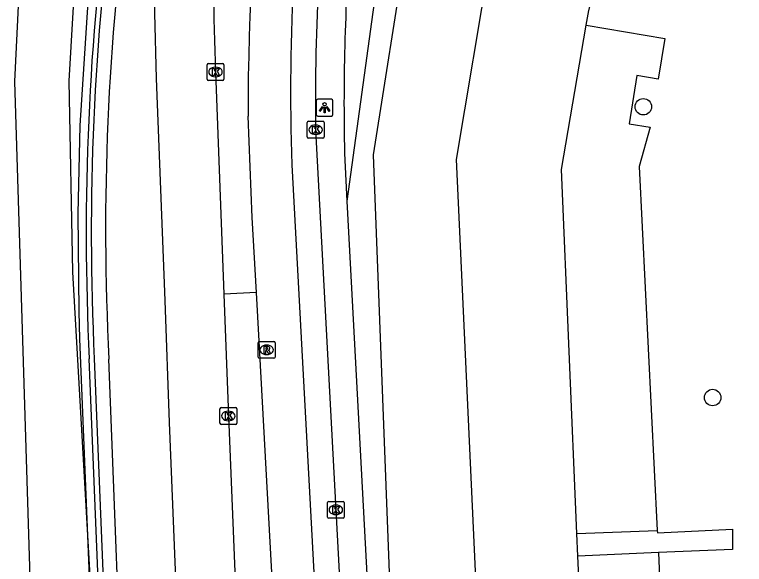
# Model space of a CAD drawing. Extents: x 159265 to 160143, y 383413 to 384319.
# Drawn here: x 159265.5 to 159308.85, y 384080.55 to 384113.21 of the extents above; entities that cross this region are included whole.
import ezdxf

# ---------------------------------------------------------------- set-up
doc = ezdxf.new("R2010")
doc.units = 0
for name, color, linetype in [('IMGEO_Berm_open', 7, 'Continuous'), ('IMGEO_Boom', 7, 'Continuous'), ('IMGEO_Haag', 7, 'Continuous'), ('IMGEO_Kolk', 7, 'Continuous'), ('IMGEO_Lichtpunt', 7, 'Continuous'), ('IMGEO_Lijnafwatering', 7, 'Continuous'), ('IMGEO_Muur', 7, 'Continuous'), ('IMGEO_Pand', 7, 'Continuous'), ('IMGEO_Parkeervlak_open', 7, 'Continuous'), ('IMGEO_Rijbaan_lokaal_gesloten', 7, 'Continuous'), ('IMGEO_Rijbaan_lokaal_open', 7, 'Continuous'), ('IMGEO_Rijbaan_regionaal_gesloten', 7, 'Continuous'), ('IMGEO_Rioolput', 7, 'Continuous'), ('IMGEO_Voetpad_open', 7, 'Continuous')]:
    doc.layers.add(name, color=color, linetype=linetype)

msp = doc.modelspace()

# ---------------------------------------------------------------- linework, layer by layer
at = {"layer": 'IMGEO_Berm_open'}
msp.add_lwpolyline([(159279.871, 384096.698), (159277.933, 384096.612)], dxfattribs=at)
at = {"layer": 'IMGEO_Boom'}
for centre in [(159302.843, 384107.737), (159306.964, 384090.463)]:
    msp.add_circle(centre, 0.489, dxfattribs=at)
at = {"layer": 'IMGEO_Haag'}
msp.add_lwpolyline([(159288.025, 384122.449), (159285.24, 384102.132)], dxfattribs=at)
at = {"layer": 'IMGEO_Kolk'}
for p, q in [((159276.931, 384109.378), (159276.931, 384110.23)), ((159277.006, 384110.304), (159277.858, 384110.304)), ((159277.932, 384110.23), (159277.932, 384109.378)), ((159277.419, 384110.084), (159277.444, 384110.084)), ((159277.858, 384109.304), (159277.006, 384109.304)), ((159277.442, 384109.524), (159277.417, 384109.524)), ((159282.88, 384105.946), (159282.88, 384106.798)), ((159282.955, 384106.872), (159283.807, 384106.872)), ((159283.881, 384106.798), (159283.881, 384105.946)), ((159283.368, 384106.652), (159283.393, 384106.652)), ((159283.807, 384105.872), (159282.955, 384105.872)), ((159283.391, 384106.092), (159283.366, 384106.092)), ((159277.695, 384088.941), (159277.695, 384089.793)), ((159277.77, 384089.867), (159278.622, 384089.867)), ((159278.696, 384089.793), (159278.696, 384088.941)), ((159278.183, 384089.647), (159278.208, 384089.647)), ((159278.206, 384089.087), (159278.181, 384089.087)), ((159278.622, 384088.867), (159277.77, 384088.867)), ((159284.079, 384083.367), (159284.079, 384084.219)), ((159284.154, 384084.293), (159285.006, 384084.293)), ((159285.08, 384084.219), (159285.08, 384083.367)), ((159284.567, 384084.073), (159284.592, 384084.073)), ((159285.006, 384083.293), (159284.154, 384083.293)), ((159284.59, 384083.513), (159284.565, 384083.513))]:
    msp.add_line(p, q, dxfattribs=at)
for points in [[(159276.931, 384109.378), (159276.931, 384110.23)], [(159277.006, 384110.304), (159277.858, 384110.304)], [(159277.932, 384110.23), (159277.932, 384109.378)], [(159277.252, 384110.004), (159277.375, 384110.004), (159277.375, 384109.853), (159277.505, 384110.004), (159277.669, 384110.004), (159277.523, 384109.853), (159277.676, 384109.604), (159277.524, 384109.604), (159277.439, 384109.768), (159277.375, 384109.701), (159277.375, 384109.604), (159277.252, 384109.604), (159277.252, 384110.004)], [(159277.858, 384109.304), (159277.006, 384109.304)], [(159282.88, 384105.946), (159282.88, 384106.798)], [(159282.955, 384106.872), (159283.807, 384106.872)], [(159283.881, 384106.798), (159283.881, 384105.946)], [(159283.201, 384106.572), (159283.324, 384106.572), (159283.324, 384106.421), (159283.454, 384106.572), (159283.618, 384106.572), (159283.472, 384106.421), (159283.625, 384106.172), (159283.473, 384106.172), (159283.388, 384106.336), (159283.324, 384106.269), (159283.324, 384106.172), (159283.201, 384106.172), (159283.201, 384106.572)], [(159283.807, 384105.872), (159282.955, 384105.872)], [(159277.695, 384088.941), (159277.695, 384089.793)], [(159277.77, 384089.867), (159278.622, 384089.867)], [(159278.696, 384089.793), (159278.696, 384088.941)], [(159278.016, 384089.567), (159278.139, 384089.567), (159278.139, 384089.416), (159278.269, 384089.567), (159278.433, 384089.567), (159278.287, 384089.416), (159278.44, 384089.167), (159278.288, 384089.167), (159278.203, 384089.331), (159278.139, 384089.264), (159278.139, 384089.167), (159278.016, 384089.167), (159278.016, 384089.567)], [(159278.622, 384088.867), (159277.77, 384088.867)], [(159284.079, 384083.367), (159284.079, 384084.219)], [(159284.154, 384084.293), (159285.006, 384084.293)], [(159285.08, 384084.219), (159285.08, 384083.367)], [(159284.4, 384083.993), (159284.523, 384083.993), (159284.523, 384083.842), (159284.653, 384083.993), (159284.817, 384083.993), (159284.671, 384083.842), (159284.824, 384083.593), (159284.672, 384083.593), (159284.587, 384083.757), (159284.523, 384083.69), (159284.523, 384083.593), (159284.4, 384083.593), (159284.4, 384083.993)], [(159285.006, 384083.293), (159284.154, 384083.293)]]:
    msp.add_lwpolyline(points, dxfattribs=at)
for centre, start, end in [((159277.008, 384110.228), 91.552, 178.448), ((159277.008, 384110.228), 91.552, 178.448), ((159277.856, 384110.228), 1.552, 88.448), ((159277.856, 384110.228), 1.552, 88.448), ((159277.008, 384109.38), 181.552, 268.448), ((159277.008, 384109.38), 181.552, 268.448), ((159277.856, 384109.38), 271.552, 358.448), ((159277.856, 384109.38), 271.552, 358.448), ((159282.957, 384106.796), 91.552, 178.448), ((159282.957, 384106.796), 91.552, 178.448), ((159283.805, 384106.796), 1.552, 88.448), ((159283.805, 384106.796), 1.552, 88.448), ((159282.957, 384105.948), 181.552, 268.448), ((159282.957, 384105.948), 181.552, 268.448), ((159283.805, 384105.948), 271.552, 358.448), ((159283.805, 384105.948), 271.552, 358.448), ((159277.772, 384089.791), 91.552, 178.448), ((159277.772, 384089.791), 91.552, 178.448), ((159278.62, 384089.791), 1.552, 88.448), ((159278.62, 384089.791), 1.552, 88.448), ((159277.772, 384088.943), 181.552, 268.448), ((159277.772, 384088.943), 181.552, 268.448), ((159278.62, 384088.943), 271.552, 358.448), ((159278.62, 384088.943), 271.552, 358.448), ((159284.156, 384084.217), 91.552, 178.448), ((159284.156, 384084.217), 91.552, 178.448), ((159285.004, 384084.217), 1.552, 88.448), ((159285.004, 384084.217), 1.552, 88.448), ((159284.156, 384083.369), 181.552, 268.448), ((159284.156, 384083.369), 181.552, 268.448), ((159285.004, 384083.369), 271.552, 358.448), ((159285.004, 384083.369), 271.552, 358.448)]:
    msp.add_arc(centre, 0.0765, start, end, dxfattribs=at)
for centre, major_axis, ratio, start_param, end_param in [((159277.418, 384109.804), (-0.387, 0.002), 0.722429, 4.712389, 7.853982), ((159277.443, 384109.804), (-0.39, 0.002), 0.717154, 1.570796, 4.712389), ((159283.367, 384106.372), (-0.387, 0.002), 0.722429, 4.712389, 7.853982), ((159283.392, 384106.372), (-0.39, 0.002), 0.717154, 1.570796, 4.712389), ((159278.182, 384089.367), (-0.387, 0.002), 0.722429, 4.712389, 7.853982), ((159278.207, 384089.367), (-0.39, 0.002), 0.717154, 1.570796, 4.712389), ((159284.566, 384083.793), (-0.387, 0.002), 0.722429, 4.712389, 7.853982), ((159284.591, 384083.793), (-0.39, 0.002), 0.717154, 1.570796, 4.712389)]:
    msp.add_ellipse(centre, major_axis=major_axis, ratio=ratio, start_param=start_param, end_param=end_param, dxfattribs=at)
at = {"layer": 'IMGEO_Lichtpunt'}
for p, q in [((159283.413, 384108.088), (159283.413, 384107.281)), ((159283.413, 384108.088), (159283.413, 384107.281)), ((159284.315, 384108.183), (159283.507, 384108.183)), ((159284.315, 384108.183), (159283.507, 384108.183)), ((159284.409, 384107.281), (159284.409, 384108.088)), ((159284.409, 384107.281), (159284.409, 384108.088)), ((159283.507, 384107.187), (159284.315, 384107.187)), ((159283.507, 384107.187), (159284.315, 384107.187))]:
    msp.add_line(p, q, dxfattribs=at)
for points in [[(159283.787, 384107.752), (159283.826, 384107.724), (159283.638, 384107.462), (159283.6, 384107.489), (159283.787, 384107.752)], [(159283.889, 384107.704), (159283.936, 384107.704), (159283.936, 384107.382), (159283.889, 384107.382), (159283.889, 384107.704)], [(159283.999, 384107.724), (159284.037, 384107.751), (159284.224, 384107.489), (159284.185, 384107.461), (159283.999, 384107.724)]]:
    msp.add_lwpolyline(points, dxfattribs=at)
msp.add_circle((159283.912, 384107.886), 0.0994, dxfattribs=at)
for centre, start, end in [((159283.507, 384108.088), 90, 180), ((159283.507, 384108.088), 90, 180), ((159284.315, 384108.088), 0, 90), ((159284.315, 384108.088), 0, 90), ((159283.507, 384107.281), 180, 270), ((159283.507, 384107.281), 180, 270), ((159284.315, 384107.281), 270, 0), ((159284.315, 384107.281), 270, 360)]:
    msp.add_arc(centre, 0.0946, start, end, dxfattribs=at)
at = {"layer": 'IMGEO_Lijnafwatering'}
for points in [[(159269.852, 384113.952), (159269.373, 384106.615), (159269.243, 384101.382), (159269.304, 384095.567), (159269.359, 384093.958)], [(159269.359, 384093.958), (159270.163, 384073.975)]]:
    msp.add_lwpolyline(points, dxfattribs=at)
at = {"layer": 'IMGEO_Muur'}
for points in [[(159272.525, 384029.091), (159269.932, 384092.762)], [(159270.232, 384092.774), (159272.824, 384029.103)]]:
    msp.add_lwpolyline(points, dxfattribs=at)
for centre in [(159423.037, 384100.218), (159423.337, 384100.23)]:
    msp.add_arc(centre, 153.287, 172.18571, 182.78791, dxfattribs=at)
at = {"layer": 'IMGEO_Pand'}
msp.add_arc((159283.186, 384094.74), 33.9, 0.9173, 59.1682, dxfattribs=at)
at = {"layer": 'IMGEO_Parkeervlak_open'}
for points in [[(159289.065, 384051.59), (159288.41, 384063.895), (159287.889, 384076.678), (159287.859, 384077.406), (159287.738, 384080.579), (159286.807, 384104.884), (159288.782, 384117.294)], [(159299.451, 384112.582), (159304.124, 384111.788), (159303.736, 384109.384), (159302.468, 384109.593), (159301.999, 384106.727), (159303.248, 384106.533), (159302.595, 384104.195), (159303.673, 384082.569)], [(159303.755, 384081.254), (159304.439, 384064.213), (159299.763, 384064.031)]]:
    msp.add_lwpolyline(points, dxfattribs=at)
at = {"layer": 'IMGEO_Rijbaan_lokaal_gesloten'}
for points in [[(159283.38, 384106.372), (159285.603, 384064.528), (159286.857, 384041.165), (159287.16, 384035.226)], [(159281.971, 384104.282), (159285.459, 384039.708), (159284.556, 384036.089)]]:
    msp.add_lwpolyline(points, dxfattribs=at)
for centre, radius, start, end in [((159404.598, 384108.67), 122.706, 176.68357, 182.04956), ((159413.502, 384108.141), 130.134, 176.75993, 180.77882)]:
    msp.add_arc(centre, radius, start, end, dxfattribs=at)
at = {"layer": 'IMGEO_Rijbaan_lokaal_open'}
for points in [[(159293.73, 384116.543), (159291.718, 384104.61), (159294.164, 384051.826)], [(159299.451, 384112.582), (159299.609, 384113.458), (159299.817, 384114.324), (159300.074, 384115.176)], [(159298.891, 384082.378), (159297.994, 384104.009), (159299.451, 384112.582)], [(159279.871, 384096.698), (159279.61, 384101.167), (159279.367, 384107.188)], [(159280.679, 384046.241), (159281.8, 384058.276), (159281.8, 384061.276), (159279.871, 384096.698)], [(159298.953, 384081.047), (159298.891, 384082.378)], [(159299.763, 384064.031), (159298.953, 384081.047)]]:
    msp.add_lwpolyline(points, dxfattribs=at)
msp.add_arc((159427.827, 384107.491), 148.461, 165.47307, 180.11689, dxfattribs=at)
at = {"layer": 'IMGEO_Rijbaan_regionaal_gesloten'}
for points in [[(159272.525, 384029.091), (159272.497, 384029.26), (159271.874, 384037.989), (159270.771, 384065.944), (159268.949, 384097.91), (159268.741, 384109.268), (159269.455, 384121.477), (159270.512, 384129.935), (159272.41, 384139.83), (159275.639, 384152.115), (159279.125, 384161.573), (159284.708, 384174.33), (159290.18, 384185.037), (159296.673, 384195.241), (159303.494, 384203.99), (159314.075, 384215.561), (159324.375, 384224.349), (159337.861, 384233.763), (159344.188, 384237.881), (159349.775, 384241.197), (159359.142, 384246.764)], [(159280.211, 384172.631), (159274.487, 384158.497), (159272.013, 384150.923), (159269.535, 384141.678), (159267.507, 384132.324), (159266.005, 384119.851), (159265.496, 384109.233), (159267.965, 384029.162), (159271.62, 383998.252), (159277.018, 383952.804), (159311.634, 383770.65), (159326.117, 383701.416), (159334.862, 383664.196)], [(159280.23, 384022.862), (159279.558, 384025.055), (159278.733, 384028.916), (159277.705, 384034.522), (159276.941, 384040.17), (159276.444, 384045.847), (159276.303, 384048.072), (159275.571, 384067.538), (159274.696, 384088.98), (159274.434, 384096.225), (159273.932, 384109.416), (159273.823, 384113.295), (159273.795, 384117.175), (159273.846, 384121.055), (159273.978, 384124.933), (159274.189, 384128.808), (159274.487, 384133.288)], [(159277.431, 384109.803), (159277.933, 384096.612)], [(159277.933, 384096.612), (159278.195, 384089.367), (159279.07, 384067.925), (159279.802, 384048.459), (159279.948, 384046.159)], [(159272.95, 384044.75), (159271.099, 384092.743)]]:
    msp.add_lwpolyline(points, dxfattribs=at)
for centre, radius, start, end in [((159465.515, 384117.009), 188.222, 176.09503, 182.19401), ((159419.61, 384100.454), 148.711, 172.08963, 182.97221)]:
    msp.add_arc(centre, radius, start, end, dxfattribs=at)
at = {"layer": 'IMGEO_Rioolput'}
for p, q in [((159279.967, 384092.871), (159279.967, 384093.723)), ((159280.042, 384093.797), (159280.894, 384093.797)), ((159280.968, 384093.723), (159280.968, 384092.871)), ((159280.455, 384093.577), (159280.48, 384093.577)), ((159280.478, 384093.017), (159280.453, 384093.017)), ((159280.894, 384092.797), (159280.042, 384092.797))]:
    msp.add_line(p, q, dxfattribs=at)
for points in [[(159279.967, 384092.871), (159279.967, 384093.723)], [(159280.042, 384093.797), (159280.894, 384093.797)], [(159280.968, 384093.723), (159280.968, 384092.871)], [(159280.556, 384093.495), (159280.304, 384093.497), (159280.304, 384093.097)], [(159280.304, 384093.097), (159280.428, 384093.097), (159280.428, 384093.259), (159280.439, 384093.259)], [(159280.482, 384093.416), (159280.428, 384093.416), (159280.428, 384093.335)], [(159280.428, 384093.335), (159280.48, 384093.335)], [(159280.486, 384093.23), (159280.557, 384093.097), (159280.697, 384093.097), (159280.632, 384093.223)], [(159280.894, 384092.797), (159280.042, 384092.797)]]:
    msp.add_lwpolyline(points, dxfattribs=at)
for centre, radius, start, end in [((159280.044, 384093.721), 0.0765, 91.552, 178.448), ((159280.044, 384093.721), 0.0765, 91.552, 178.448), ((159280.892, 384093.721), 0.0765, 1.552, 88.448), ((159280.892, 384093.721), 0.0765, 1.552, 88.448), ((159280.438, 384093.206), 0.0533, 26.0293, 88.6989), ((159280.464, 384093.524), 0.19, 274.7715, 282.9687), ((159280.488, 384093.32), 0.0964, 77.0061, 93.1865), ((159280.502, 384093.377), 0.0378, 276.6634, 79.6772), ((159280.555, 384093.385), 0.109, 350.3612, 89.416), ((159280.553, 384093.385), 0.112, 277.5842, 350.9817), ((159280.537, 384093.17), 0.108, 29.5134, 73.7905), ((159280.044, 384092.873), 0.0765, 181.552, 268.448), ((159280.044, 384092.873), 0.0765, 181.552, 268.448), ((159280.892, 384092.873), 0.0765, 271.552, 358.448), ((159280.892, 384092.873), 0.0765, 271.552, 358.448)]:
    msp.add_arc(centre, radius, start, end, dxfattribs=at)
for centre, major_axis, ratio, start_param, end_param in [((159280.454, 384093.297), (-0.387, 0.002), 0.722429, 4.712389, 7.853982), ((159280.479, 384093.297), (-0.39, 0.002), 0.717154, 1.570796, 4.712389)]:
    msp.add_ellipse(centre, major_axis=major_axis, ratio=ratio, start_param=start_param, end_param=end_param, dxfattribs=at)
at = {"layer": 'IMGEO_Voetpad_open'}
for points in [[(159285.11, 384104.565), (159285.24, 384102.132)], [(159285.24, 384102.132), (159288.799, 384035.625)], [(159298.891, 384082.378), (159303.673, 384082.569)], [(159303.673, 384082.569), (159303.68, 384082.419), (159308.139, 384082.644), (159308.145, 384081.443), (159303.755, 384081.254)], [(159303.755, 384081.254), (159298.953, 384081.047)]]:
    msp.add_lwpolyline(points, dxfattribs=at)
msp.add_arc((159413.7, 384107.977), 128.636, 175.47323, 181.52012, dxfattribs=at)

doc.saveas('drawing.dxf')
